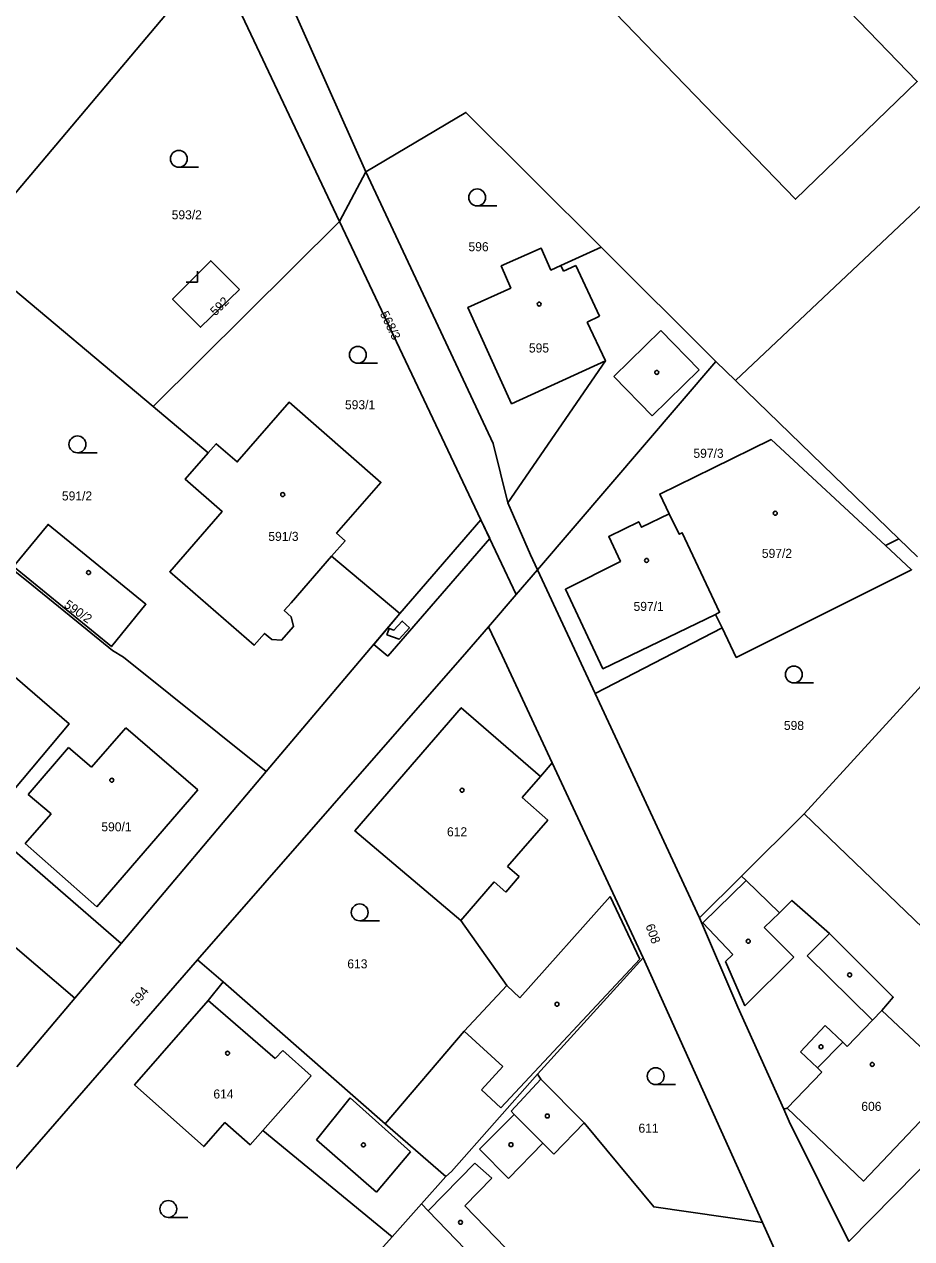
# Model space of a CAD drawing. Extents: x -587171 to -555306, y -1167727 to -1074732.
# Drawn here: x -560995.9 to -560917, y -1077994.6 to -1077886.5 of the extents above; entities that cross this region are included whole.
import ezdxf

# ---------------------------------------------------------------- set-up
doc = ezdxf.new("R2010")
doc.units = 0
for name, color, linetype in [('Hranice parcel', 7, 'Continuous'), ('Parcelní čísla', 7, 'Continuous'), ('Vnitřní kresba', 7, 'Continuous'), ('Věcná břemena k části', 7, 'Continuous'), ('Značky budov', 7, 'Continuous'), ('Značky kultur', 7, 'Continuous')]:
    doc.layers.add(name, color=color, linetype=linetype)

msp = doc.modelspace()

# ---------------------------------------------------------------- linework, layer by layer
at = {"layer": 'Hranice parcel'}
for p, q in [((-560977.9, -1077871.89), (-560965.52, -1077899.64)), ((-561001.03, -1077906.61), (-560979.01, -1077880.52)), ((-560967.87, -1077904.04), (-560979.01, -1077880.52)), ((-560967.87, -1077904.04), (-560965.52, -1077899.64)), ((-560967.87, -1077904.04), (-560984.46, -1077920.52)), ((-560955.3, -1077930.59), (-560967.87, -1077904.04)), ((-560944.59, -1077906.34), (-560934.38, -1077916.51)), ((-560984.46, -1077920.52), (-561001.03, -1077906.61)), ((-560950.26, -1077935.03), (-560934.38, -1077916.51)), ((-560934.38, -1077916.51), (-560932.64, -1077918.2)), ((-560932.64, -1077918.2), (-560918.11, -1077932.29)), ((-560979.56, -1077924.63), (-560984.46, -1077920.52)), ((-560962.51, -1077938.94), (-560955.3, -1077930.59)), ((-560952.15, -1077937.25), (-560955.3, -1077930.59)), ((-560919.3, -1077932.87), (-560918.11, -1077932.29)), ((-560918.11, -1077932.29), (-560916.45, -1077933.89)), ((-560962.51, -1077938.94), (-560968.59, -1077933.84)), ((-560950.26, -1077935.03), (-560952.15, -1077937.25)), ((-560950.26, -1077935.03), (-560945.12, -1077946.06)), ((-560954.61, -1077940.11), (-560952.15, -1077937.25)), ((-560974.4, -1077953), (-560962.51, -1077938.94)), ((-560934.41, -1077939.01), (-560933.83, -1077940.21)), ((-560991.44, -1077973.16), (-561029.61, -1077940.57)), ((-560945.12, -1077946.06), (-560933.83, -1077940.21)), ((-560926.52, -1077956.76), (-560911.6, -1077940.4)), ((-560945.12, -1077946.06), (-560935.83, -1077966.01)), ((-560948.95, -1077952.23), (-560940.86, -1077969.56)), ((-560974.4, -1077953), (-560987.32, -1077968.28)), ((-560932.1, -1077962.3), (-560926.52, -1077956.76)), ((-560926.52, -1077956.76), (-560905.24, -1077977.23)), ((-560935.83, -1077966.01), (-560932.1, -1077962.3)), ((-560991.44, -1077973.16), (-560987.32, -1077968.28)), ((-561004.2, -1077996.95), (-560980.5, -1077969.74)), ((-560980.5, -1077969.74), (-560978.24, -1077971.71)), ((-560940.86, -1077969.56), (-560950.26, -1077979.91)), ((-560940.86, -1077969.56), (-560930.23, -1077993.12)), ((-560978.24, -1077971.71), (-560963.8, -1077984.32)), ((-560996.6, -1077979.25), (-560991.44, -1077973.16)), ((-560922.56, -1077994.79), (-560905.24, -1077977.23)), ((-560963.8, -1077984.32), (-560958.42, -1077989.02)), ((-560958.42, -1077989.02), (-560960.59, -1077991.45)), ((-560960.59, -1077991.45), (-560963.2, -1077994.38)), ((-560930.23, -1077993.12), (-560928.5, -1077996.95)), ((-560963.2, -1077994.38), (-560966.53, -1077998.1))]:
    msp.add_line(p, q, dxfattribs=at)
for points in [[(-560990.26, -1077844.16), (-560986.69, -1077840.71), (-560983.52, -1077843.98), (-560927.31, -1077902.08), (-560916.46, -1077891.59), (-560972.62, -1077833.5), (-560979.27, -1077826.67), (-560990.15, -1077837.13), (-560992.43, -1077839.31)], [(-560932.64, -1077918.2), (-560906.64, -1077893.7), (-560908.51, -1077891.7)], [(-560965.52, -1077899.64), (-560956.63, -1077894.35), (-560944.59, -1077906.34)], [(-560965.52, -1077899.64), (-560954.2, -1077923.81), (-560952.91, -1077929.09)], [(-560944.59, -1077906.34), (-560948.17, -1077907.96), (-560949.07, -1077908.37), (-560949.93, -1077906.43), (-560953.48, -1077908.01), (-560952.64, -1077909.98), (-560956.45, -1077911.7), (-560952.57, -1077920.27), (-560944.21, -1077916.46), (-560952.91, -1077929.09)], [(-560976.77, -1077910.11), (-560979.34, -1077907.55), (-560982.73, -1077910.95), (-560980.24, -1077913.46), (-560976.77, -1077910.11)], [(-560968.59, -1077933.84), (-560967.38, -1077932.45), (-560968.13, -1077931.79), (-560964.19, -1077927.26), (-560972.37, -1077920.14), (-560976.98, -1077925.44), (-560978.84, -1077923.82), (-560979.56, -1077924.63)], [(-560919.3, -1077932.87), (-560929.45, -1077923.45), (-560934.65, -1077926), (-560939.38, -1077928.3), (-560938.53, -1077930.07)], [(-560968.59, -1077933.84), (-560972.17, -1077937.98), (-560972.79, -1077938.66), (-560972.19, -1077939.22), (-560971.97, -1077940.1), (-560973.03, -1077941.29), (-560973.9, -1077941.25), (-560974.54, -1077940.7), (-560975.48, -1077941.76), (-560982.99, -1077935.22), (-560978.31, -1077929.86), (-560981.61, -1077926.99), (-560979.56, -1077924.63)], [(-560987.32, -1077968.28), (-560999.51, -1077957.72), (-560991.92, -1077948.75), (-561008.33, -1077934.6), (-561004.12, -1077929.33)], [(-561004.12, -1077929.33), (-560995.72, -1077936), (-560991.93, -1077939.08), (-560988.08, -1077942.22), (-560987.11, -1077942.82), (-560974.4, -1077953)], [(-560952.91, -1077929.09), (-560950.87, -1077933.72), (-560950.26, -1077935.03)], [(-560938.53, -1077930.07), (-560941, -1077931.26), (-560941.24, -1077930.76), (-560943.92, -1077932.08), (-560942.88, -1077934.3), (-560947.77, -1077936.77), (-560944.44, -1077943.84), (-560934.41, -1077939.01)], [(-560934.41, -1077939.01), (-560934.06, -1077938.82), (-560937.37, -1077931.75), (-560937.64, -1077931.88), (-560938.53, -1077930.07)], [(-560996.88, -1077934.75), (-560993.81, -1077931), (-560985.1, -1077938.11), (-560988.18, -1077941.87), (-560996.88, -1077934.75)], [(-560933.83, -1077940.21), (-560932.57, -1077942.84), (-560916.96, -1077935.03), (-560919.3, -1077932.87)], [(-560980.5, -1077969.74), (-560956.55, -1077942.33), (-560954.61, -1077940.11)], [(-560954.61, -1077940.11), (-560953.41, -1077942.68), (-560948.95, -1077952.23)], [(-560948.95, -1077952.23), (-560949.99, -1077953.42), (-560957.04, -1077947.31), (-560966.51, -1077958.27), (-560957.09, -1077966.24), (-560952.98, -1077972.04), (-560956.78, -1077976.1), (-560963.8, -1077984.32)], [(-560928.34, -1077983.03), (-560928.05, -1077982.95), (-560921.26, -1077989.43), (-560912.86, -1077980.61), (-560919.62, -1077974.25), (-560918.6, -1077973.05), (-560924.28, -1077967.39), (-560927.62, -1077964.46), (-560928.72, -1077965.55), (-560931.7, -1077962.68), (-560932.1, -1077962.3)], [(-560935.83, -1077966.01), (-560932.44, -1077973.96), (-560928.34, -1077983.03)], [(-560978.24, -1077971.71), (-560979.56, -1077973.35), (-560986.12, -1077980.87), (-560979.96, -1077986.36), (-560978.08, -1077984.23), (-560975.82, -1077986.2), (-560974.7, -1077984.93), (-560963.2, -1077994.38)], [(-560950.26, -1077979.91), (-560957.92, -1077988.58), (-560958.42, -1077989.02)], [(-560930.23, -1077993.12), (-560939.91, -1077991.73), (-560946.11, -1077984.24), (-560949.96, -1077980.35), (-560950.26, -1077979.91)], [(-560928.34, -1077983.03), (-560927.85, -1077984.12), (-560922.56, -1077994.79)], [(-560960.59, -1077991.45), (-560959.98, -1077992.08), (-560955.02, -1077997.22), (-560950.16, -1078001.62), (-560941.5, -1078009.96), (-560933.41, -1078001.74), (-560939.57, -1077995.7), (-560928.5, -1077996.95)]]:
    msp.add_lwpolyline(points, dxfattribs=at)
at = {"layer": 'Vnitřní kresba'}
for p, q in [((-560947.93, -1077908.47), (-560948.17, -1077907.96)), ((-560946.84, -1077907.96), (-560947.93, -1077908.47)), ((-560944.73, -1077912.49), (-560946.84, -1077907.96)), ((-560945.83, -1077913), (-560944.73, -1077912.49)), ((-560944.21, -1077916.46), (-560945.83, -1077913)), ((-560943.46, -1077917.84), (-560939.29, -1077913.76)), ((-560939.29, -1077913.76), (-560935.87, -1077917.24)), ((-560940.05, -1077921.34), (-560943.46, -1077917.84)), ((-560935.87, -1077917.24), (-560940.05, -1077921.34)), ((-560989.96, -1077952.6), (-560986.9, -1077949.1)), ((-560986.9, -1077949.1), (-560980.49, -1077954.63)), ((-560995.57, -1077955.04), (-560992, -1077950.86)), ((-560992, -1077950.86), (-560989.96, -1077952.6)), ((-560951.62, -1077955.3), (-560949.99, -1077953.42)), ((-560980.49, -1077954.63), (-560989.48, -1077965.04)), ((-560993.55, -1077956.75), (-560995.57, -1077955.04)), ((-560949.35, -1077957.33), (-560951.62, -1077955.3)), ((-560995.85, -1077959.39), (-560993.55, -1077956.75)), ((-560952.92, -1077961.44), (-560949.35, -1077957.33)), ((-560989.48, -1077965.04), (-560995.85, -1077959.39)), ((-560951.88, -1077962.34), (-560952.92, -1077961.44)), ((-560953.08, -1077963.71), (-560951.88, -1077962.34)), ((-560957.09, -1077966.24), (-560954.11, -1077962.81)), ((-560954.11, -1077962.81), (-560953.08, -1077963.71)), ((-560931.7, -1077962.68), (-560935.54, -1077966.44)), ((-560943.79, -1077964.12), (-560951.84, -1077973.13)), ((-560941.15, -1077969.67), (-560943.79, -1077964.12)), ((-560930.08, -1077966.87), (-560928.72, -1077965.55)), ((-560935.54, -1077966.44), (-560932.86, -1077969.27)), ((-560927.46, -1077969.51), (-560930.08, -1077966.87)), ((-560924.28, -1077967.39), (-560926.27, -1077969.4)), ((-560953.51, -1077982.9), (-560941.15, -1077969.67)), ((-560932.86, -1077969.27), (-560933.53, -1077969.9)), ((-560933.53, -1077969.9), (-560931.82, -1077973.83)), ((-560931.82, -1077973.83), (-560927.46, -1077969.51)), ((-560926.27, -1077969.4), (-560920.45, -1077975.11)), ((-560951.84, -1077973.13), (-560952.98, -1077972.04)), ((-560979.56, -1077973.35), (-560973.59, -1077978.53)), ((-560920.45, -1077975.11), (-560919.62, -1077974.25)), ((-560920.45, -1077975.11), (-560922.71, -1077977.44)), ((-560956.78, -1077976.1), (-560953.34, -1077979.22)), ((-560924.66, -1077975.59), (-560926.86, -1077977.94)), ((-560923.09, -1077977.08), (-560924.66, -1077975.59)), ((-560925.34, -1077979.36), (-560923.09, -1077977.08)), ((-560922.71, -1077977.44), (-560923.09, -1077977.08)), ((-560973.59, -1077978.53), (-560972.93, -1077977.8)), ((-560972.93, -1077977.8), (-560970.41, -1077980.05)), ((-560926.86, -1077977.94), (-560925.34, -1077979.36)), ((-560953.34, -1077979.22), (-560955.24, -1077981.32)), ((-560924.94, -1077979.74), (-560928.05, -1077982.95)), ((-560925.34, -1077979.36), (-560924.94, -1077979.74)), ((-560970.41, -1077980.05), (-560974.7, -1077984.93)), ((-560949.96, -1077980.35), (-560952.6, -1077983.22)), ((-560955.24, -1077981.32), (-560953.51, -1077982.9)), ((-560969.92, -1077985.76), (-560966.92, -1077982.03)), ((-560966.92, -1077982.03), (-560961.57, -1077986.84)), ((-560952.32, -1077983.5), (-560955.41, -1077986.6)), ((-560952.6, -1077983.22), (-560952.32, -1077983.5)), ((-560952.32, -1077983.5), (-560949.78, -1077986.04)), ((-560948.8, -1077987.02), (-560946.11, -1077984.24)), ((-560964.59, -1077990.42), (-560969.92, -1077985.76)), ((-560952.84, -1077989.21), (-560949.78, -1077986.04)), ((-560949.78, -1077986.04), (-560948.8, -1077987.02)), ((-560961.57, -1077986.84), (-560964.59, -1077990.42)), ((-560955.41, -1077986.6), (-560952.84, -1077989.21)), ((-560959.98, -1077992.08), (-560955.84, -1077987.82)), ((-560955.84, -1077987.82), (-560954.32, -1077989.17)), ((-560954.32, -1077989.17), (-560956.72, -1077991.62)), ((-560956.72, -1077991.62), (-560953.09, -1077995.36))]:
    msp.add_line(p, q, dxfattribs=at)
at = {"layer": 'Věcná břemena k části'}
for points in [[(-560963.57, -1077942.74), (-560954.51, -1077932.25), (-560955.3, -1077930.59), (-560962.51, -1077938.94), (-560964.83, -1077941.69)], [(-560963.67, -1077940.83), (-560962.58, -1077941.22), (-560961.65, -1077940.2), (-560962.3, -1077939.61), (-560963.03, -1077940.42), (-560963.47, -1077940.27)]]:
    msp.add_lwpolyline(points, close=True, dxfattribs=at)
at = {"layer": 'Značky budov'}
for centre in [(-560950.11, -1077911.4), (-560939.64, -1077917.48), (-560972.93, -1077928.35), (-560929.1, -1077930.01), (-560940.55, -1077934.21), (-560990.21, -1077935.29), (-560988.14, -1077953.76), (-560956.97, -1077954.65), (-560931.5, -1077968.09), (-560922.48, -1077971.08), (-560948.52, -1077973.69), (-560925.03, -1077977.48), (-560977.84, -1077978.05), (-560920.47, -1077979.05), (-560949.38, -1077983.64), (-560965.75, -1077986.21), (-560952.62, -1077986.19), (-560957.11, -1077993.1)]:
    msp.add_circle(centre, 0.175, dxfattribs=at)
at = {"layer": 'Značky kultur'}
for p, q in [((-560982.17, -1077899.23), (-560980.42, -1077899.23)), ((-560955.62, -1077902.66), (-560953.87, -1077902.66)), ((-560980.52, -1077909.46), (-560980.52, -1077908.46)), ((-560981.52, -1077909.46), (-560980.52, -1077909.46)), ((-560966.24, -1077916.67), (-560964.49, -1077916.67)), ((-560991.2, -1077924.63), (-560989.45, -1077924.63)), ((-560927.44, -1077945.11), (-560925.69, -1077945.11)), ((-560966.08, -1077966.27), (-560964.33, -1077966.27)), ((-560939.74, -1077980.84), (-560937.99, -1077980.84)), ((-560983.11, -1077992.66), (-560981.36, -1077992.66))]:
    msp.add_line(p, q, dxfattribs=at)
for centre in [(-560982.17, -1077898.48), (-560955.62, -1077901.91), (-560966.24, -1077915.92), (-560991.2, -1077923.88), (-560927.44, -1077944.36), (-560966.08, -1077965.52), (-560939.74, -1077980.09), (-560983.11, -1077991.91)]:
    msp.add_circle(centre, 0.75, dxfattribs=at)

# ---------------------------------------------------------------- texts
at = {"layer": 'Parcelní čísla'}
for s, p in [('593/2', (-560982.81, -1077903.86)), ('596', (-560956.4, -1077906.7)), ('595', (-560951.02, -1077915.71)), ('593/1', (-560967.39, -1077920.76)), ('597/3', (-560936.38, -1077925.08)), ('591/2', (-560992.58, -1077928.87)), ('591/3', (-560974.21, -1077932.47)), ('597/2', (-560930.29, -1077933.98)), ('597/1', (-560941.71, -1077938.7)), ('598', (-560928.33, -1077949.29)), ('590/1', (-560989.07, -1077958.31)), ('612', (-560958.31, -1077958.75)), ('613', (-560967.18, -1077970.5)), ('614', (-560979.1, -1077982.08)), ('606', (-560921.44, -1077983.18)), ('611', (-560941.27, -1077985.12))]:
    msp.add_text(s, height=0.803, dxfattribs=at).set_placement(p)
for s, rotation, p in [('592', 44, (-560978.92, -1077912.5)), ('568/3', 296, (-560964.3, -1077912.26)), ('590/2', 325, (-560992.46, -1077938.31)), ('608', 290, (-560940.66, -1077966.71)), ('594', 52, (-560985.9, -1077973.94))]:
    msp.add_text(s, height=0.803, rotation=rotation, dxfattribs=at).set_placement(p)

doc.saveas('drawing.dxf')
